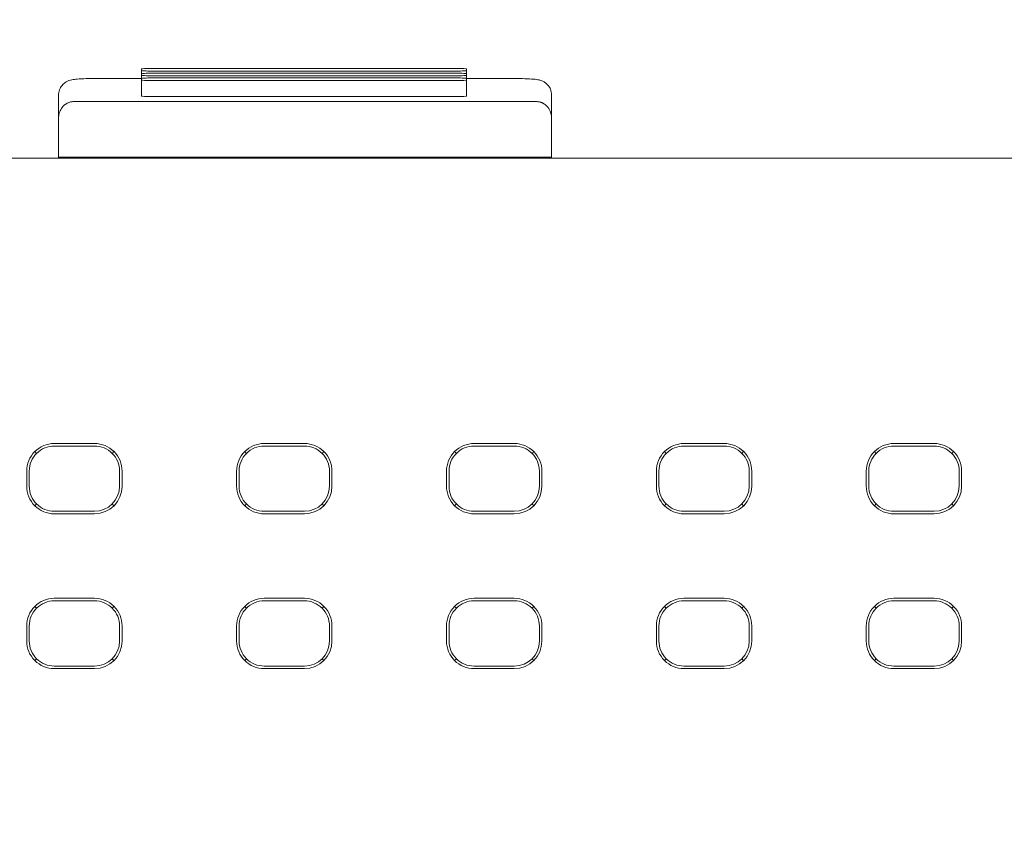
# Model space of a CAD drawing. Header units: millimetres. Extents: x -1114 to 1396, y -630 to 631.
# Tile 767 of 780: x 831 to 850, y 482 to 498. Entities that reach past the tile are written whole.
import ezdxf

# ---------------------------------------------------------------- set-up
doc = ezdxf.new("R2010")
doc.units = ezdxf.units.MM
doc.header["$MEASUREMENT"] = 0
doc.dimstyles.get("Standard").update_dxf_attribs({"dimtxt": 3.5, "dimasz": 0.18, "dimexe": 0.18, "dimexo": 0.0625, "dimgap": 0.09, "dimtad": 0, "dimtih": 1, "dimtoh": 1, "dimdec": 4, "dimzin": 0, "dimdsep": 46, "dimtxsty": 'Standard', "dimcen": 0.09, "dimadec": 0, "dimazin": 0, "dimtfac": 1, "dimtdec": 4, "dimtofl": 0, "dimtmove": 0, "dimatfit": 3, "dimfxl": 0, "dimtolj": 1, "dimtzin": 0, "dimarcsym": 0})

# ---------------------------------------------------------------- blocks, each defined once
blk = doc.blocks.new('*D11')
at = {"color": 0, "lineweight": -2}
for p, q in [((808.174, 495.735), (808.174, 511.827)), ((864.38, 495.735), (864.38, 511.827)), ((808.354, 511.647), (825.395, 511.647)), ((864.2, 511.647), (847.159, 511.647))]:
    blk.add_line(p, q, dxfattribs=at)
at = {"color": 0}
for points in [[(808.354, 511.677), (808.354, 511.617), (808.174, 511.647)], [(864.2, 511.617), (864.2, 511.677), (864.38, 511.647)]]:
    blk.add_solid(points, dxfattribs=at)
at = {"layer": 'Defpoints', "color": 0}
for p in [(864.38, 511.647), (808.174, 495.672), (864.38, 495.672)]:
    blk.add_point(p, dxfattribs=at)
at = {"color": 0, "insert": (836.277, 511.647), "char_height": 3.5, "attachment_point": 5}
blk.add_mtext('\\A1;56.2%%p0.5', dxfattribs=at)

msp = doc.modelspace()

# ---------------------------------------------------------------- linework, layer by layer
at = {"lineweight": 18}
for points, knots in [([(1038.9843, -629.7647), (1038.9843, -629.7647), (-1111.4882, -629.7647), (-1111.4882, -629.7647), (-1111.4882, -629.7647), (-1111.4882, -629.7647), (-1111.4882, 630.7883), (-1111.4882, 630.7883), (-1111.4882, 630.7883), (-1111.4882, 630.7883), (1038.9843, 630.7883), (1038.9843, 630.7883)], [0, 0, 0, 0, 0.3333333, 0.3333333, 0.3333333, 0.3333333, 0.6666667, 0.6666667, 0.6666667, 0.6666667, 1, 1, 1, 1]), ([(833.2309, 497.46), (833.1778, 497.46), (833.127, 497.4589), (833.0894, 497.4569), (833.0894, 497.4569), (833.0519, 497.455), (833.0309, 497.4523), (833.0309, 497.4495)], [0, 0, 0, 0, 0.5, 0.5, 0.5, 0.5, 1, 1, 1, 1]), ([(833.0309, 497.4181), (833.0309, 497.4153), (833.0519, 497.4127), (833.0894, 497.4107), (833.0894, 497.4107), (833.127, 497.4088), (833.1778, 497.4077), (833.2309, 497.4077)], [0, 0, 0, 0, 0.5, 0.5, 0.5, 0.5, 1, 1, 1, 1]), ([(839.5056, 497.4495), (839.5056, 497.4523), (839.4846, 497.455), (839.4471, 497.4569), (839.4471, 497.4569), (839.4096, 497.4589), (839.3587, 497.46), (839.3056, 497.46)], [0, 0, 0, 0, 0.5, 0.5, 0.5, 0.5, 1, 1, 1, 1]), ([(839.3056, 497.4077), (839.3587, 497.4077), (839.4096, 497.4088), (839.4471, 497.4107), (839.4471, 497.4107), (839.4846, 497.4127), (839.5056, 497.4153), (839.5056, 497.4181)], [0, 0, 0, 0, 0.5, 0.5, 0.5, 0.5, 1, 1, 1, 1]), ([(832.277, 497.2625), (832.2316, 497.2624), (832.1875, 497.2622), (832.1441, 497.2617), (832.1441, 497.2617), (832.0679, 497.2608), (831.9937, 497.2592), (831.9274, 497.2568), (831.9274, 497.2568), (831.8584, 497.2542), (831.798, 497.2508), (831.7499, 497.2472), (831.7499, 497.2472), (831.7095, 497.2442), (831.6778, 497.241), (831.639, 497.2334), (831.639, 497.2334), (831.6225, 497.2302), (831.6048, 497.2261), (831.5833, 497.2184), (831.5833, 497.2184), (831.5658, 497.2121), (831.5459, 497.2034), (831.5266, 497.192), (831.5266, 497.192), (831.5035, 497.1784), (831.4813, 497.161), (831.4617, 497.1407), (831.4617, 497.1407), (831.4393, 497.1174), (831.4204, 497.0903), (831.4063, 497.0606), (831.4063, 497.0606), (831.3908, 497.0281), (831.3812, 496.9925), (831.3781, 496.9567), (831.3781, 496.9567), (831.3774, 496.9482), (831.377, 496.9397), (831.377, 496.931)], [0, 0, 0, 0, 0.1, 0.1, 0.1, 0.1, 0.2, 0.2, 0.2, 0.2, 0.3, 0.3, 0.3, 0.3, 0.4, 0.4, 0.4, 0.4, 0.5, 0.5, 0.5, 0.5, 0.6, 0.6, 0.6, 0.6, 0.7, 0.7, 0.7, 0.7, 0.8, 0.8, 0.8, 0.8, 0.9, 0.9, 0.9, 0.9, 1, 1, 1, 1]), ([(833.2309, 497.3653), (833.1778, 497.3653), (833.127, 497.3642), (833.0894, 497.3622), (833.0894, 497.3622), (833.0519, 497.3603), (833.0309, 497.3576), (833.0309, 497.3548)], [0, 0, 0, 0, 0.5, 0.5, 0.5, 0.5, 1, 1, 1, 1]), ([(833.0309, 497.3234), (833.0309, 497.3206), (833.0519, 497.318), (833.0894, 497.316), (833.0894, 497.316), (833.127, 497.3141), (833.1778, 497.313), (833.2309, 497.313)], [0, 0, 0, 0, 0.5, 0.5, 0.5, 0.5, 1, 1, 1, 1]), ([(833.2309, 497.2706), (833.1778, 497.2706), (833.127, 497.2695), (833.0894, 497.2675), (833.0894, 497.2675), (833.0519, 497.2656), (833.0309, 497.2629), (833.0309, 497.2601)], [0, 0, 0, 0, 0.5, 0.5, 0.5, 0.5, 1, 1, 1, 1]), ([(833.0309, 497.2287), (833.0309, 497.226), (833.0519, 497.2233), (833.0894, 497.2213), (833.0894, 497.2213), (833.127, 497.2194), (833.1778, 497.2183), (833.2309, 497.2183)], [0, 0, 0, 0, 0.5, 0.5, 0.5, 0.5, 1, 1, 1, 1]), ([(839.5056, 497.3548), (839.5056, 497.3576), (839.4846, 497.3603), (839.4471, 497.3622), (839.4471, 497.3622), (839.4096, 497.3642), (839.3587, 497.3653), (839.3056, 497.3653)], [0, 0, 0, 0, 0.5, 0.5, 0.5, 0.5, 1, 1, 1, 1]), ([(839.3056, 497.313), (839.3587, 497.313), (839.4096, 497.3141), (839.4471, 497.316), (839.4471, 497.316), (839.4846, 497.318), (839.5056, 497.3206), (839.5056, 497.3234)], [0, 0, 0, 0, 0.5, 0.5, 0.5, 0.5, 1, 1, 1, 1]), ([(839.5056, 497.2601), (839.5056, 497.2629), (839.4846, 497.2656), (839.4471, 497.2675), (839.4471, 497.2675), (839.4096, 497.2695), (839.3587, 497.2706), (839.3056, 497.2706)], [0, 0, 0, 0, 0.5, 0.5, 0.5, 0.5, 1, 1, 1, 1]), ([(839.3056, 497.2183), (839.3587, 497.2183), (839.4096, 497.2194), (839.4471, 497.2213), (839.4471, 497.2213), (839.4846, 497.2233), (839.5056, 497.226), (839.5056, 497.2287)], [0, 0, 0, 0, 0.5, 0.5, 0.5, 0.5, 1, 1, 1, 1]), ([(841.1986, 496.931), (841.198, 496.9723), (841.1906, 497.0104), (841.1757, 497.0464), (841.1757, 497.0464), (841.1645, 497.0734), (841.149, 497.0993), (841.1305, 497.1221), (841.1305, 497.1221), (841.1147, 497.1414), (841.0967, 497.1586), (841.0772, 497.1731), (841.0772, 497.1731), (841.0604, 497.1858), (841.0424, 497.1965), (841.0249, 497.2049), (841.0249, 497.2049), (841.01, 497.2121), (840.9953, 497.2176), (840.9821, 497.2218), (840.9821, 497.2218), (840.9693, 497.226), (840.9579, 497.2288), (840.9474, 497.2312), (840.9474, 497.2312), (840.9313, 497.2347), (840.9174, 497.237), (840.903, 497.239), (840.903, 497.239), (840.8613, 497.2449), (840.8156, 497.2486), (840.7588, 497.2517), (840.7588, 497.2517), (840.703, 497.2548), (840.6364, 497.2575), (840.5635, 497.2593), (840.5635, 497.2593), (840.4937, 497.2611), (840.418, 497.2621), (840.3421, 497.2624), (840.3421, 497.2624), (840.3277, 497.2624), (840.3132, 497.2625), (840.2986, 497.2625)], [0, 0, 0, 0, 0.0909091, 0.0909091, 0.0909091, 0.0909091, 0.1818182, 0.1818182, 0.1818182, 0.1818182, 0.2727273, 0.2727273, 0.2727273, 0.2727273, 0.3636364, 0.3636364, 0.3636364, 0.3636364, 0.4545455, 0.4545455, 0.4545455, 0.4545455, 0.5454545, 0.5454545, 0.5454545, 0.5454545, 0.6363636, 0.6363636, 0.6363636, 0.6363636, 0.7272727, 0.7272727, 0.7272727, 0.7272727, 0.8181818, 0.8181818, 0.8181818, 0.8181818, 0.9090909, 0.9090909, 0.9090909, 0.9090909, 1, 1, 1, 1]), ([(831.677, 496.7992), (831.6665, 496.7989), (831.656, 496.7985), (831.6457, 496.7974), (831.6457, 496.7974), (831.6351, 496.7963), (831.6248, 496.7944), (831.6149, 496.7921), (831.6149, 496.7921), (831.6043, 496.7896), (831.5942, 496.7865), (831.5846, 496.7831), (831.5846, 496.7831), (831.572, 496.7786), (831.5603, 496.7735), (831.5496, 496.7679), (831.5496, 496.7679), (831.5375, 496.7616), (831.5266, 496.7549), (831.5165, 496.7478), (831.5165, 496.7478), (831.4786, 496.7214), (831.4527, 496.6911), (831.4325, 496.6601), (831.4325, 496.6601), (831.4132, 496.6302), (831.3993, 496.5998), (831.3909, 496.569), (831.3909, 496.569), (831.3819, 496.5357), (831.3795, 496.502), (831.377, 496.4682)], [0, 0, 0, 0, 0.125, 0.125, 0.125, 0.125, 0.25, 0.25, 0.25, 0.25, 0.375, 0.375, 0.375, 0.375, 0.5, 0.5, 0.5, 0.5, 0.625, 0.625, 0.625, 0.625, 0.75, 0.75, 0.75, 0.75, 0.875, 0.875, 0.875, 0.875, 1, 1, 1, 1]), ([(833.0309, 496.9106), (833.0309, 496.9078), (833.0519, 496.9051), (833.0894, 496.9032), (833.0894, 496.9032), (833.127, 496.9012), (833.1778, 496.9001), (833.2309, 496.9001)], [0, 0, 0, 0, 0.5, 0.5, 0.5, 0.5, 1, 1, 1, 1]), ([(839.3056, 496.9001), (839.3587, 496.9001), (839.4096, 496.9012), (839.4471, 496.9032), (839.4471, 496.9032), (839.4846, 496.9051), (839.5056, 496.9078), (839.5056, 496.9106)], [0, 0, 0, 0, 0.5, 0.5, 0.5, 0.5, 1, 1, 1, 1]), ([(841.1986, 496.4682), (841.1986, 496.5008), (841.1943, 496.533), (841.1855, 496.5648), (841.1855, 496.5648), (841.1811, 496.5808), (841.1756, 496.5966), (841.1687, 496.6123), (841.1687, 496.6123), (841.1618, 496.628), (841.1536, 496.6435), (841.1438, 496.659), (841.1438, 496.659), (841.1388, 496.6667), (841.1335, 496.6744), (841.1276, 496.682), (841.1276, 496.682), (841.1218, 496.6897), (841.1154, 496.6973), (841.1085, 496.7047), (841.1085, 496.7047), (841.1016, 496.7122), (841.0941, 496.7195), (841.086, 496.7267), (841.086, 496.7267), (841.0779, 496.7338), (841.0691, 496.7408), (841.0596, 496.7475), (841.0596, 496.7475), (841.0501, 496.7542), (841.0398, 496.7606), (841.0285, 496.7666), (841.0285, 496.7666), (841.0229, 496.7696), (841.017, 496.7725), (841.0108, 496.7752), (841.0108, 496.7752), (841.0045, 496.778), (840.9981, 496.7806), (840.9913, 496.783), (840.9913, 496.783), (840.9846, 496.7854), (840.9776, 496.7876), (840.9703, 496.7896), (840.9703, 496.7896), (840.963, 496.7916), (840.9554, 496.7934), (840.9476, 496.7948), (840.9476, 496.7948), (840.9398, 496.7962), (840.9318, 496.7973), (840.9236, 496.7981), (840.9236, 496.7981), (840.9154, 496.7988), (840.907, 496.7992), (840.8986, 496.7992)], [0, 0, 0, 0, 0.0714286, 0.0714286, 0.0714286, 0.0714286, 0.1428571, 0.1428571, 0.1428571, 0.1428571, 0.2142857, 0.2142857, 0.2142857, 0.2142857, 0.2857143, 0.2857143, 0.2857143, 0.2857143, 0.3571429, 0.3571429, 0.3571429, 0.3571429, 0.4285714, 0.4285714, 0.4285714, 0.4285714, 0.5, 0.5, 0.5, 0.5, 0.5714286, 0.5714286, 0.5714286, 0.5714286, 0.6428571, 0.6428571, 0.6428571, 0.6428571, 0.7142857, 0.7142857, 0.7142857, 0.7142857, 0.7857143, 0.7857143, 0.7857143, 0.7857143, 0.8571429, 0.8571429, 0.8571429, 0.8571429, 0.9285714, 0.9285714, 0.9285714, 0.9285714, 1, 1, 1, 1]), ([(841.1986, 496.4682), (841.1986, 496.2109), (841.1986, 495.9535), (841.1986, 495.6961), (841.1986, 495.6961), (841.1986, 495.6961), (841.1986, 495.6961), (841.1986, 495.6961)], [0, 0, 0, 0, 0.5, 0.5, 0.5, 0.5, 1, 1, 1, 1]), ([(831.2927, 489.9926), (831.1468, 489.9926), (831.0069, 489.9346), (830.9037, 489.8315), (830.9037, 489.8315), (830.8005, 489.7283), (830.7426, 489.5884), (830.7426, 489.4425)], [0, 0, 0, 0, 0.5, 0.5, 0.5, 0.5, 1, 1, 1, 1]), ([(831.2927, 489.9425), (831.16, 489.9425), (831.0329, 489.8898), (830.9391, 489.7961), (830.9391, 489.7961), (830.8453, 489.7023), (830.7927, 489.5751), (830.7927, 489.4425)], [0, 0, 0, 0, 0.5, 0.5, 0.5, 0.5, 1, 1, 1, 1]), ([(832.6427, 489.4425), (832.6427, 489.5884), (832.5848, 489.7283), (832.4816, 489.8315), (832.4816, 489.8315), (832.3785, 489.9346), (832.2385, 489.9926), (832.0927, 489.9926)], [0, 0, 0, 0, 0.5, 0.5, 0.5, 0.5, 1, 1, 1, 1]), ([(832.5927, 489.4425), (832.5927, 489.5751), (832.54, 489.7023), (832.4462, 489.7961), (832.4462, 489.7961), (832.3524, 489.8898), (832.2253, 489.9425), (832.0927, 489.9425)], [0, 0, 0, 0, 0.5, 0.5, 0.5, 0.5, 1, 1, 1, 1]), ([(835.4735, 489.9926), (835.3276, 489.9926), (835.1877, 489.9346), (835.0846, 489.8315), (835.0846, 489.8315), (834.9814, 489.7283), (834.9234, 489.5884), (834.9234, 489.4425)], [0, 0, 0, 0, 0.5, 0.5, 0.5, 0.5, 1, 1, 1, 1]), ([(835.4735, 489.9425), (835.3409, 489.9425), (835.2137, 489.8898), (835.12, 489.7961), (835.12, 489.7961), (835.0262, 489.7023), (834.9735, 489.5751), (834.9735, 489.4425)], [0, 0, 0, 0, 0.5, 0.5, 0.5, 0.5, 1, 1, 1, 1]), ([(836.8236, 489.4425), (836.8236, 489.5884), (836.7656, 489.7283), (836.6625, 489.8315), (836.6625, 489.8315), (836.5593, 489.9346), (836.4194, 489.9926), (836.2735, 489.9926)], [0, 0, 0, 0, 0.5, 0.5, 0.5, 0.5, 1, 1, 1, 1]), ([(836.7735, 489.4425), (836.7735, 489.5751), (836.7208, 489.7023), (836.6271, 489.7961), (836.6271, 489.7961), (836.5333, 489.8898), (836.4061, 489.9425), (836.2735, 489.9425)], [0, 0, 0, 0, 0.5, 0.5, 0.5, 0.5, 1, 1, 1, 1]), ([(839.6544, 489.9926), (839.5085, 489.9926), (839.3686, 489.9346), (839.2654, 489.8315), (839.2654, 489.8315), (839.1623, 489.7283), (839.1043, 489.5884), (839.1043, 489.4425)], [0, 0, 0, 0, 0.5, 0.5, 0.5, 0.5, 1, 1, 1, 1]), ([(839.6544, 489.9425), (839.5218, 489.9425), (839.3946, 489.8898), (839.3008, 489.7961), (839.3008, 489.7961), (839.207, 489.7023), (839.1544, 489.5751), (839.1544, 489.4425)], [0, 0, 0, 0, 0.5, 0.5, 0.5, 0.5, 1, 1, 1, 1]), ([(841.0044, 489.4425), (841.0044, 489.5884), (840.9465, 489.7283), (840.8433, 489.8315), (840.8433, 489.8315), (840.7402, 489.9346), (840.6003, 489.9926), (840.4544, 489.9926)], [0, 0, 0, 0, 0.5, 0.5, 0.5, 0.5, 1, 1, 1, 1]), ([(840.9544, 489.4425), (840.9544, 489.5751), (840.9017, 489.7023), (840.8079, 489.7961), (840.8079, 489.7961), (840.7142, 489.8898), (840.587, 489.9425), (840.4544, 489.9425)], [0, 0, 0, 0, 0.5, 0.5, 0.5, 0.5, 1, 1, 1, 1]), ([(843.8352, 489.9926), (843.6893, 489.9926), (843.5494, 489.9346), (843.4463, 489.8315), (843.4463, 489.8315), (843.3431, 489.7283), (843.2852, 489.5884), (843.2852, 489.4425)], [0, 0, 0, 0, 0.5, 0.5, 0.5, 0.5, 1, 1, 1, 1]), ([(843.8352, 489.9425), (843.7026, 489.9425), (843.5754, 489.8898), (843.4817, 489.7961), (843.4817, 489.7961), (843.3879, 489.7023), (843.3352, 489.5751), (843.3352, 489.4425)], [0, 0, 0, 0, 0.5, 0.5, 0.5, 0.5, 1, 1, 1, 1]), ([(845.1853, 489.4425), (845.1853, 489.5884), (845.1273, 489.7283), (845.0242, 489.8315), (845.0242, 489.8315), (844.921, 489.9346), (844.7811, 489.9926), (844.6352, 489.9926)], [0, 0, 0, 0, 0.5, 0.5, 0.5, 0.5, 1, 1, 1, 1]), ([(845.1352, 489.4425), (845.1352, 489.5751), (845.0825, 489.7023), (844.9888, 489.7961), (844.9888, 489.7961), (844.895, 489.8898), (844.7678, 489.9425), (844.6352, 489.9425)], [0, 0, 0, 0, 0.5, 0.5, 0.5, 0.5, 1, 1, 1, 1]), ([(848.0161, 489.9926), (847.8702, 489.9926), (847.7303, 489.9346), (847.6271, 489.8315), (847.6271, 489.8315), (847.524, 489.7283), (847.466, 489.5884), (847.466, 489.4425)], [0, 0, 0, 0, 0.5, 0.5, 0.5, 0.5, 1, 1, 1, 1]), ([(848.0161, 489.9425), (847.8835, 489.9425), (847.7563, 489.8898), (847.6625, 489.7961), (847.6625, 489.7961), (847.5688, 489.7023), (847.5161, 489.5751), (847.5161, 489.4425)], [0, 0, 0, 0, 0.5, 0.5, 0.5, 0.5, 1, 1, 1, 1]), ([(849.3661, 489.4425), (849.3661, 489.5884), (849.3082, 489.7283), (849.205, 489.8315), (849.205, 489.8315), (849.1019, 489.9346), (848.962, 489.9926), (848.8161, 489.9926)], [0, 0, 0, 0, 0.5, 0.5, 0.5, 0.5, 1, 1, 1, 1]), ([(849.3161, 489.4425), (849.3161, 489.5751), (849.2634, 489.7023), (849.1696, 489.7961), (849.1696, 489.7961), (849.0759, 489.8898), (848.9487, 489.9425), (848.8161, 489.9425)], [0, 0, 0, 0, 0.5, 0.5, 0.5, 0.5, 1, 1, 1, 1]), ([(830.7426, 489.1425), (830.7426, 488.9966), (830.8005, 488.8567), (830.9037, 488.7535), (830.9037, 488.7535), (831.0069, 488.6504), (831.1468, 488.5924), (831.2927, 488.5924)], [0, 0, 0, 0, 0.5, 0.5, 0.5, 0.5, 1, 1, 1, 1]), ([(830.7927, 489.1425), (830.7927, 489.0099), (830.8453, 488.8827), (830.9391, 488.7889), (830.9391, 488.7889), (831.0329, 488.6952), (831.16, 488.6425), (831.2927, 488.6425)], [0, 0, 0, 0, 0.5, 0.5, 0.5, 0.5, 1, 1, 1, 1]), ([(834.9234, 489.1425), (834.9234, 488.9966), (834.9814, 488.8567), (835.0846, 488.7535), (835.0846, 488.7535), (835.1877, 488.6504), (835.3276, 488.5924), (835.4735, 488.5924)], [0, 0, 0, 0, 0.5, 0.5, 0.5, 0.5, 1, 1, 1, 1]), ([(834.9735, 489.1425), (834.9735, 489.0099), (835.0262, 488.8827), (835.12, 488.7889), (835.12, 488.7889), (835.2137, 488.6952), (835.3409, 488.6425), (835.4735, 488.6425)], [0, 0, 0, 0, 0.5, 0.5, 0.5, 0.5, 1, 1, 1, 1]), ([(839.1043, 489.1425), (839.1043, 488.9966), (839.1623, 488.8567), (839.2654, 488.7535), (839.2654, 488.7535), (839.3686, 488.6504), (839.5085, 488.5924), (839.6544, 488.5924)], [0, 0, 0, 0, 0.5, 0.5, 0.5, 0.5, 1, 1, 1, 1]), ([(839.1544, 489.1425), (839.1544, 489.0099), (839.207, 488.8827), (839.3008, 488.7889), (839.3008, 488.7889), (839.3946, 488.6952), (839.5218, 488.6425), (839.6544, 488.6425)], [0, 0, 0, 0, 0.5, 0.5, 0.5, 0.5, 1, 1, 1, 1]), ([(843.2852, 489.1425), (843.2852, 488.9966), (843.3431, 488.8567), (843.4463, 488.7535), (843.4463, 488.7535), (843.5494, 488.6504), (843.6893, 488.5924), (843.8352, 488.5924)], [0, 0, 0, 0, 0.5, 0.5, 0.5, 0.5, 1, 1, 1, 1]), ([(843.3352, 489.1425), (843.3352, 489.0099), (843.3879, 488.8827), (843.4817, 488.7889), (843.4817, 488.7889), (843.5754, 488.6952), (843.7026, 488.6425), (843.8352, 488.6425)], [0, 0, 0, 0, 0.5, 0.5, 0.5, 0.5, 1, 1, 1, 1]), ([(847.466, 489.1425), (847.466, 488.9966), (847.524, 488.8567), (847.6271, 488.7535), (847.6271, 488.7535), (847.7303, 488.6504), (847.8702, 488.5924), (848.0161, 488.5924)], [0, 0, 0, 0, 0.5, 0.5, 0.5, 0.5, 1, 1, 1, 1]), ([(847.5161, 489.1425), (847.5161, 489.0099), (847.5688, 488.8827), (847.6625, 488.7889), (847.6625, 488.7889), (847.7563, 488.6952), (847.8835, 488.6425), (848.0161, 488.6425)], [0, 0, 0, 0, 0.5, 0.5, 0.5, 0.5, 1, 1, 1, 1]), ([(831.2927, 486.9101), (831.1468, 486.9101), (831.0069, 486.8521), (830.9037, 486.749), (830.9037, 486.749), (830.8005, 486.6458), (830.7426, 486.5059), (830.7426, 486.36)], [0, 0, 0, 0, 0.5, 0.5, 0.5, 0.5, 1, 1, 1, 1]), ([(831.2927, 486.86), (831.16, 486.86), (831.0329, 486.8073), (830.9391, 486.7136), (830.9391, 486.7136), (830.8453, 486.6198), (830.7927, 486.4926), (830.7927, 486.36)], [0, 0, 0, 0, 0.5, 0.5, 0.5, 0.5, 1, 1, 1, 1]), ([(832.6427, 486.36), (832.6427, 486.5059), (832.5848, 486.6458), (832.4816, 486.749), (832.4816, 486.749), (832.3785, 486.8521), (832.2385, 486.9101), (832.0927, 486.9101)], [0, 0, 0, 0, 0.5, 0.5, 0.5, 0.5, 1, 1, 1, 1]), ([(832.5927, 486.36), (832.5927, 486.4926), (832.54, 486.6198), (832.4462, 486.7136), (832.4462, 486.7136), (832.3524, 486.8073), (832.2253, 486.86), (832.0927, 486.86)], [0, 0, 0, 0, 0.5, 0.5, 0.5, 0.5, 1, 1, 1, 1]), ([(835.4735, 486.9101), (835.3276, 486.9101), (835.1877, 486.8521), (835.0846, 486.749), (835.0846, 486.749), (834.9814, 486.6458), (834.9234, 486.5059), (834.9234, 486.36)], [0, 0, 0, 0, 0.5, 0.5, 0.5, 0.5, 1, 1, 1, 1]), ([(835.4735, 486.86), (835.3409, 486.86), (835.2137, 486.8073), (835.12, 486.7136), (835.12, 486.7136), (835.0262, 486.6198), (834.9735, 486.4926), (834.9735, 486.36)], [0, 0, 0, 0, 0.5, 0.5, 0.5, 0.5, 1, 1, 1, 1]), ([(836.8236, 486.36), (836.8236, 486.5059), (836.7656, 486.6458), (836.6625, 486.749), (836.6625, 486.749), (836.5593, 486.8521), (836.4194, 486.9101), (836.2735, 486.9101)], [0, 0, 0, 0, 0.5, 0.5, 0.5, 0.5, 1, 1, 1, 1]), ([(836.7735, 486.36), (836.7735, 486.4926), (836.7208, 486.6198), (836.6271, 486.7136), (836.6271, 486.7136), (836.5333, 486.8073), (836.4061, 486.86), (836.2735, 486.86)], [0, 0, 0, 0, 0.5, 0.5, 0.5, 0.5, 1, 1, 1, 1]), ([(839.6544, 486.9101), (839.5085, 486.9101), (839.3686, 486.8521), (839.2654, 486.749), (839.2654, 486.749), (839.1623, 486.6458), (839.1043, 486.5059), (839.1043, 486.36)], [0, 0, 0, 0, 0.5, 0.5, 0.5, 0.5, 1, 1, 1, 1]), ([(839.6544, 486.86), (839.5218, 486.86), (839.3946, 486.8073), (839.3008, 486.7136), (839.3008, 486.7136), (839.207, 486.6198), (839.1544, 486.4926), (839.1544, 486.36)], [0, 0, 0, 0, 0.5, 0.5, 0.5, 0.5, 1, 1, 1, 1]), ([(841.0044, 486.36), (841.0044, 486.5059), (840.9465, 486.6458), (840.8433, 486.749), (840.8433, 486.749), (840.7402, 486.8521), (840.6003, 486.9101), (840.4544, 486.9101)], [0, 0, 0, 0, 0.5, 0.5, 0.5, 0.5, 1, 1, 1, 1]), ([(840.9544, 486.36), (840.9544, 486.4926), (840.9017, 486.6198), (840.8079, 486.7136), (840.8079, 486.7136), (840.7142, 486.8073), (840.587, 486.86), (840.4544, 486.86)], [0, 0, 0, 0, 0.5, 0.5, 0.5, 0.5, 1, 1, 1, 1]), ([(843.8352, 486.9101), (843.6893, 486.9101), (843.5494, 486.8521), (843.4463, 486.749), (843.4463, 486.749), (843.3431, 486.6458), (843.2852, 486.5059), (843.2852, 486.36)], [0, 0, 0, 0, 0.5, 0.5, 0.5, 0.5, 1, 1, 1, 1]), ([(843.8352, 486.86), (843.7026, 486.86), (843.5754, 486.8073), (843.4817, 486.7136), (843.4817, 486.7136), (843.3879, 486.6198), (843.3352, 486.4926), (843.3352, 486.36)], [0, 0, 0, 0, 0.5, 0.5, 0.5, 0.5, 1, 1, 1, 1]), ([(845.1853, 486.36), (845.1853, 486.5059), (845.1273, 486.6458), (845.0242, 486.749), (845.0242, 486.749), (844.921, 486.8521), (844.7811, 486.9101), (844.6352, 486.9101)], [0, 0, 0, 0, 0.5, 0.5, 0.5, 0.5, 1, 1, 1, 1]), ([(845.1352, 486.36), (845.1352, 486.4926), (845.0825, 486.6198), (844.9888, 486.7136), (844.9888, 486.7136), (844.895, 486.8073), (844.7678, 486.86), (844.6352, 486.86)], [0, 0, 0, 0, 0.5, 0.5, 0.5, 0.5, 1, 1, 1, 1]), ([(848.0161, 486.9101), (847.8702, 486.9101), (847.7303, 486.8521), (847.6271, 486.749), (847.6271, 486.749), (847.524, 486.6458), (847.466, 486.5059), (847.466, 486.36)], [0, 0, 0, 0, 0.5, 0.5, 0.5, 0.5, 1, 1, 1, 1]), ([(848.0161, 486.86), (847.8835, 486.86), (847.7563, 486.8073), (847.6625, 486.7136), (847.6625, 486.7136), (847.5688, 486.6198), (847.5161, 486.4926), (847.5161, 486.36)], [0, 0, 0, 0, 0.5, 0.5, 0.5, 0.5, 1, 1, 1, 1]), ([(849.3661, 486.36), (849.3661, 486.5059), (849.3082, 486.6458), (849.205, 486.749), (849.205, 486.749), (849.1019, 486.8521), (848.962, 486.9101), (848.8161, 486.9101)], [0, 0, 0, 0, 0.5, 0.5, 0.5, 0.5, 1, 1, 1, 1]), ([(849.3161, 486.36), (849.3161, 486.4926), (849.2634, 486.6198), (849.1696, 486.7136), (849.1696, 486.7136), (849.0759, 486.8073), (848.9487, 486.86), (848.8161, 486.86)], [0, 0, 0, 0, 0.5, 0.5, 0.5, 0.5, 1, 1, 1, 1]), ([(830.7426, 486.06), (830.7426, 485.9141), (830.8005, 485.7742), (830.9037, 485.671), (830.9037, 485.671), (831.0069, 485.5679), (831.1468, 485.5099), (831.2927, 485.5099)], [0, 0, 0, 0, 0.5, 0.5, 0.5, 0.5, 1, 1, 1, 1]), ([(830.7927, 486.06), (830.7927, 485.9274), (830.8453, 485.8002), (830.9391, 485.7064), (830.9391, 485.7064), (831.0329, 485.6127), (831.16, 485.56), (831.2927, 485.56)], [0, 0, 0, 0, 0.5, 0.5, 0.5, 0.5, 1, 1, 1, 1]), ([(834.9234, 486.06), (834.9234, 485.9141), (834.9814, 485.7742), (835.0846, 485.671), (835.0846, 485.671), (835.1877, 485.5679), (835.3276, 485.5099), (835.4735, 485.5099)], [0, 0, 0, 0, 0.5, 0.5, 0.5, 0.5, 1, 1, 1, 1]), ([(834.9735, 486.06), (834.9735, 485.9274), (835.0262, 485.8002), (835.12, 485.7064), (835.12, 485.7064), (835.2137, 485.6127), (835.3409, 485.56), (835.4735, 485.56)], [0, 0, 0, 0, 0.5, 0.5, 0.5, 0.5, 1, 1, 1, 1]), ([(839.1043, 486.06), (839.1043, 485.9141), (839.1623, 485.7742), (839.2654, 485.671), (839.2654, 485.671), (839.3686, 485.5679), (839.5085, 485.5099), (839.6544, 485.5099)], [0, 0, 0, 0, 0.5, 0.5, 0.5, 0.5, 1, 1, 1, 1]), ([(839.1544, 486.06), (839.1544, 485.9274), (839.207, 485.8002), (839.3008, 485.7064), (839.3008, 485.7064), (839.3946, 485.6127), (839.5218, 485.56), (839.6544, 485.56)], [0, 0, 0, 0, 0.5, 0.5, 0.5, 0.5, 1, 1, 1, 1]), ([(843.2852, 486.06), (843.2852, 485.9141), (843.3431, 485.7742), (843.4463, 485.671), (843.4463, 485.671), (843.5494, 485.5679), (843.6893, 485.5099), (843.8352, 485.5099)], [0, 0, 0, 0, 0.5, 0.5, 0.5, 0.5, 1, 1, 1, 1]), ([(843.3352, 486.06), (843.3352, 485.9274), (843.3879, 485.8002), (843.4817, 485.7064), (843.4817, 485.7064), (843.5754, 485.6127), (843.7026, 485.56), (843.8352, 485.56)], [0, 0, 0, 0, 0.5, 0.5, 0.5, 0.5, 1, 1, 1, 1]), ([(847.466, 486.06), (847.466, 485.9141), (847.524, 485.7742), (847.6271, 485.671), (847.6271, 485.671), (847.7303, 485.5679), (847.8702, 485.5099), (848.0161, 485.5099)], [0, 0, 0, 0, 0.5, 0.5, 0.5, 0.5, 1, 1, 1, 1]), ([(847.5161, 486.06), (847.5161, 485.9274), (847.5688, 485.8002), (847.6625, 485.7064), (847.6625, 485.7064), (847.7563, 485.6127), (847.8835, 485.56), (848.0161, 485.56)], [0, 0, 0, 0, 0.5, 0.5, 0.5, 0.5, 1, 1, 1, 1])]:
    msp.add_open_spline(points, degree=3, knots=knots, dxfattribs=at)
for points in [[(833.0309, 497.4181), (833.0309, 497.4181), (833.0309, 497.4495), (833.0309, 497.4495)], [(833.0309, 497.4181), (833.0309, 497.4181), (833.0309, 497.3548), (833.0309, 497.3548)], [(833.0309, 497.3548), (833.0309, 497.3548), (833.0309, 497.418), (833.0309, 497.418)], [(833.2309, 497.46), (833.2309, 497.46), (839.3056, 497.46), (839.3056, 497.46)], [(839.3056, 497.4077), (839.3056, 497.4077), (833.2309, 497.4077), (833.2309, 497.4077)], [(839.5056, 497.4495), (839.5056, 497.4495), (839.5056, 497.4181), (839.5056, 497.4181)], [(839.5056, 497.4181), (839.5056, 497.4181), (839.5056, 497.3548), (839.5056, 497.3548)], [(839.5056, 497.418), (839.5056, 497.418), (839.5056, 497.3548), (839.5056, 497.3548)], [(833.0309, 497.2625), (833.0309, 497.2625), (832.277, 497.2625), (832.277, 497.2625)], [(832.277, 497.2625), (832.277, 497.2625), (832.277, 497.262), (832.277, 497.262)], [(833.0309, 497.3234), (833.0309, 497.3234), (833.0309, 497.3548), (833.0309, 497.3548)], [(833.0309, 497.3234), (833.0309, 497.3234), (833.0309, 497.2601), (833.0309, 497.2601)], [(833.0309, 497.2601), (833.0309, 497.2601), (833.0309, 497.3233), (833.0309, 497.3233)], [(833.0309, 497.2287), (833.0309, 497.2287), (833.0309, 497.2601), (833.0309, 497.2601)], [(833.0309, 497.2287), (833.0309, 497.2287), (833.0309, 496.9106), (833.0309, 496.9106)], [(833.0309, 497.0695), (833.0309, 497.0695), (833.0309, 497.2286), (833.0309, 497.2286)], [(833.2309, 497.3653), (833.2309, 497.3653), (839.3056, 497.3653), (839.3056, 497.3653)], [(839.3056, 497.313), (839.3056, 497.313), (833.2309, 497.313), (833.2309, 497.313)], [(833.2309, 497.2706), (833.2309, 497.2706), (839.3056, 497.2706), (839.3056, 497.2706)], [(839.3056, 497.2183), (839.3056, 497.2183), (833.2309, 497.2183), (833.2309, 497.2183)], [(839.5056, 497.3548), (839.5056, 497.3548), (839.5056, 497.3234), (839.5056, 497.3234)], [(839.5056, 497.3234), (839.5056, 497.3234), (839.5056, 497.2601), (839.5056, 497.2601)], [(840.2986, 497.2625), (840.2986, 497.2625), (839.5056, 497.2625), (839.5056, 497.2625)], [(839.5056, 497.2601), (839.5056, 497.2601), (839.5056, 497.2287), (839.5056, 497.2287)], [(839.5056, 497.2287), (839.5056, 497.2287), (839.5056, 496.9106), (839.5056, 496.9106)], [(840.2986, 497.2625), (840.2986, 497.2625), (840.2986, 497.262), (840.2986, 497.262)], [(833.0309, 496.9104), (833.0309, 496.9104), (833.0309, 497.0695), (833.0309, 497.0695)], [(831.377, 496.4704), (831.377, 496.4704), (831.377, 496.931), (831.377, 496.931)], [(831.377, 496.4682), (831.377, 496.4682), (831.377, 496.931), (831.377, 496.931)], [(840.8986, 496.7992), (840.8986, 496.7992), (831.677, 496.7992), (831.677, 496.7992)], [(833.2309, 496.9001), (833.2309, 496.9001), (839.3056, 496.9001), (839.3056, 496.9001)], [(841.1986, 496.931), (841.1986, 496.931), (841.1986, 496.4682), (841.1986, 496.4682)], [(831.377, 495.6961), (831.377, 495.9535), (831.377, 496.2108), (831.377, 496.4682)], [(808.1743, 495.672), (808.1743, 495.672), (864.3798, 495.672), (864.3798, 495.672)], [(864.3798, 495.672), (864.3798, 495.672), (808.1743, 495.672), (808.1743, 495.672)], [(841.1986, 495.6961), (841.1986, 495.6961), (831.377, 495.696), (831.377, 495.696)], [(831.377, 495.6745), (831.377, 495.6745), (831.377, 495.696), (831.377, 495.696)], [(831.377, 495.672), (831.377, 495.672), (831.377, 495.6745), (831.377, 495.6745)], [(831.377, 495.6745), (831.377, 495.6745), (841.1986, 495.6745), (841.1986, 495.6745)], [(841.1986, 495.6745), (841.1986, 495.6745), (841.1986, 495.6961), (841.1986, 495.6961)], [(841.1986, 495.6745), (841.1986, 495.6745), (841.1986, 495.672), (841.1986, 495.672)], [(831.2927, 489.9926), (831.2927, 489.9926), (832.0927, 489.9926), (832.0927, 489.9926)], [(831.2927, 489.9425), (831.2927, 489.9425), (832.0927, 489.9425), (832.0927, 489.9425)], [(835.4735, 489.9926), (835.4735, 489.9926), (836.2735, 489.9926), (836.2735, 489.9926)], [(835.4735, 489.9425), (835.4735, 489.9425), (836.2735, 489.9425), (836.2735, 489.9425)], [(839.6544, 489.9926), (839.6544, 489.9926), (840.4544, 489.9926), (840.4544, 489.9926)], [(839.6544, 489.9425), (839.6544, 489.9425), (840.4544, 489.9425), (840.4544, 489.9425)], [(843.8352, 489.9926), (843.8352, 489.9926), (844.6352, 489.9926), (844.6352, 489.9926)], [(843.8352, 489.9425), (843.8352, 489.9425), (844.6352, 489.9425), (844.6352, 489.9425)], [(848.0161, 489.9926), (848.0161, 489.9926), (848.8161, 489.9926), (848.8161, 489.9926)], [(848.0161, 489.9425), (848.0161, 489.9425), (848.8161, 489.9425), (848.8161, 489.9425)], [(830.9044, 489.8308), (830.9044, 489.8308), (830.9391, 489.7961), (830.9391, 489.7961)], [(832.4462, 489.7961), (832.4462, 489.7961), (832.4809, 489.8308), (832.4809, 489.8308)], [(835.12, 489.7961), (835.12, 489.7961), (835.0853, 489.8308), (835.0853, 489.8308)], [(836.6271, 489.7961), (836.6271, 489.7961), (836.6618, 489.8308), (836.6618, 489.8308)], [(839.2661, 489.8308), (839.2661, 489.8308), (839.3008, 489.7961), (839.3008, 489.7961)], [(840.8079, 489.7961), (840.8079, 489.7961), (840.8426, 489.8308), (840.8426, 489.8308)], [(843.4817, 489.7961), (843.4817, 489.7961), (843.447, 489.8308), (843.447, 489.8308)], [(844.9888, 489.7961), (844.9888, 489.7961), (845.0235, 489.8308), (845.0235, 489.8308)], [(847.6625, 489.7961), (847.6625, 489.7961), (847.6278, 489.8308), (847.6278, 489.8308)], [(849.1696, 489.7961), (849.1696, 489.7961), (849.2043, 489.8308), (849.2043, 489.8308)], [(830.7426, 489.4425), (830.7426, 489.4425), (830.7426, 489.1425), (830.7426, 489.1425)], [(830.7927, 489.1425), (830.7927, 489.1425), (830.7927, 489.4425), (830.7927, 489.4425)], [(832.5927, 489.4425), (832.5927, 489.4425), (832.5927, 489.1425), (832.5927, 489.1425)], [(832.6427, 489.4425), (832.6427, 489.4425), (832.6427, 489.1425), (832.6427, 489.1425)], [(834.9234, 489.4425), (834.9234, 489.4425), (834.9234, 489.1425), (834.9234, 489.1425)], [(834.9735, 489.1425), (834.9735, 489.1425), (834.9735, 489.4425), (834.9735, 489.4425)], [(836.7735, 489.4425), (836.7735, 489.4425), (836.7735, 489.1425), (836.7735, 489.1425)], [(836.8236, 489.4425), (836.8236, 489.4425), (836.8236, 489.1425), (836.8236, 489.1425)], [(839.1043, 489.4425), (839.1043, 489.4425), (839.1043, 489.1425), (839.1043, 489.1425)], [(839.1544, 489.1425), (839.1544, 489.1425), (839.1544, 489.4425), (839.1544, 489.4425)], [(840.9544, 489.4425), (840.9544, 489.4425), (840.9544, 489.1425), (840.9544, 489.1425)], [(841.0044, 489.4425), (841.0044, 489.4425), (841.0044, 489.1425), (841.0044, 489.1425)], [(843.2852, 489.4425), (843.2852, 489.4425), (843.2852, 489.1425), (843.2852, 489.1425)], [(843.3352, 489.1425), (843.3352, 489.1425), (843.3352, 489.4425), (843.3352, 489.4425)], [(845.1352, 489.4425), (845.1352, 489.4425), (845.1352, 489.1425), (845.1352, 489.1425)], [(845.1853, 489.4425), (845.1853, 489.4425), (845.1853, 489.1425), (845.1853, 489.1425)], [(847.466, 489.4425), (847.466, 489.4425), (847.466, 489.1425), (847.466, 489.1425)], [(847.5161, 489.1425), (847.5161, 489.1425), (847.5161, 489.4425), (847.5161, 489.4425)], [(849.3161, 489.4425), (849.3161, 489.4425), (849.3161, 489.1425), (849.3161, 489.1425)], [(849.3661, 489.1425), (849.3661, 489.1425), (849.3661, 489.4425), (849.3661, 489.4425)], [(832.0927, 488.6425), (832.3688, 488.6425), (832.5927, 488.8664), (832.5927, 489.1425)], [(832.0927, 488.5924), (832.3964, 488.5924), (832.6427, 488.8387), (832.6427, 489.1425)], [(836.2735, 488.6425), (836.5497, 488.6425), (836.7735, 488.8664), (836.7735, 489.1425)], [(836.2735, 488.5924), (836.5773, 488.5924), (836.8236, 488.8387), (836.8236, 489.1425)], [(840.4544, 488.6425), (840.7305, 488.6425), (840.9544, 488.8664), (840.9544, 489.1425)], [(840.4544, 488.5924), (840.7582, 488.5924), (841.0044, 488.8387), (841.0044, 489.1425)], [(844.6352, 488.6425), (844.9114, 488.6425), (845.1352, 488.8664), (845.1352, 489.1425)], [(844.6352, 488.5924), (844.939, 488.5924), (845.1853, 488.8387), (845.1853, 489.1425)], [(848.8161, 488.6425), (849.0922, 488.6425), (849.3161, 488.8664), (849.3161, 489.1425)], [(848.8161, 488.5924), (849.1199, 488.5924), (849.3661, 488.8387), (849.3661, 489.1425)], [(830.9391, 488.7889), (830.9391, 488.7889), (830.9044, 488.7542), (830.9044, 488.7542)], [(832.4809, 488.7542), (832.4809, 488.7542), (832.4462, 488.7889), (832.4462, 488.7889)], [(835.12, 488.7889), (835.12, 488.7889), (835.0853, 488.7542), (835.0853, 488.7542)], [(836.6271, 488.7889), (836.6271, 488.7889), (836.6618, 488.7542), (836.6618, 488.7542)], [(839.3008, 488.7889), (839.3008, 488.7889), (839.2661, 488.7542), (839.2661, 488.7542)], [(840.8079, 488.7889), (840.8079, 488.7889), (840.8426, 488.7542), (840.8426, 488.7542)], [(843.447, 488.7542), (843.447, 488.7542), (843.4817, 488.7889), (843.4817, 488.7889)], [(844.9888, 488.7889), (844.9888, 488.7889), (845.0235, 488.7542), (845.0235, 488.7542)], [(847.6625, 488.7889), (847.6625, 488.7889), (847.6278, 488.7542), (847.6278, 488.7542)], [(849.2043, 488.7542), (849.2043, 488.7542), (849.1696, 488.7889), (849.1696, 488.7889)], [(832.0927, 488.6425), (832.0927, 488.6425), (831.2927, 488.6425), (831.2927, 488.6425)], [(831.2927, 488.5924), (831.2927, 488.5924), (832.0927, 488.5924), (832.0927, 488.5924)], [(836.2735, 488.6425), (836.2735, 488.6425), (835.4735, 488.6425), (835.4735, 488.6425)], [(835.4735, 488.5924), (835.4735, 488.5924), (836.2735, 488.5924), (836.2735, 488.5924)], [(840.4544, 488.6425), (840.4544, 488.6425), (839.6544, 488.6425), (839.6544, 488.6425)], [(839.6544, 488.5924), (839.6544, 488.5924), (840.4544, 488.5924), (840.4544, 488.5924)], [(844.6352, 488.6425), (844.6352, 488.6425), (843.8352, 488.6425), (843.8352, 488.6425)], [(843.8352, 488.5924), (843.8352, 488.5924), (844.6352, 488.5924), (844.6352, 488.5924)], [(848.8161, 488.6425), (848.8161, 488.6425), (848.0161, 488.6425), (848.0161, 488.6425)], [(848.0161, 488.5924), (848.0161, 488.5924), (848.8161, 488.5924), (848.8161, 488.5924)], [(831.2927, 486.9101), (831.2927, 486.9101), (832.0927, 486.9101), (832.0927, 486.9101)], [(831.2927, 486.86), (831.2927, 486.86), (832.0927, 486.86), (832.0927, 486.86)], [(835.4735, 486.9101), (835.4735, 486.9101), (836.2735, 486.9101), (836.2735, 486.9101)], [(835.4735, 486.86), (835.4735, 486.86), (836.2735, 486.86), (836.2735, 486.86)], [(839.6544, 486.9101), (839.6544, 486.9101), (840.4544, 486.9101), (840.4544, 486.9101)], [(839.6544, 486.86), (839.6544, 486.86), (840.4544, 486.86), (840.4544, 486.86)], [(843.8352, 486.9101), (843.8352, 486.9101), (844.6352, 486.9101), (844.6352, 486.9101)], [(843.8352, 486.86), (843.8352, 486.86), (844.6352, 486.86), (844.6352, 486.86)], [(848.0161, 486.9101), (848.0161, 486.9101), (848.8161, 486.9101), (848.8161, 486.9101)], [(848.0161, 486.86), (848.0161, 486.86), (848.8161, 486.86), (848.8161, 486.86)], [(830.9391, 486.7136), (830.9391, 486.7136), (830.9044, 486.7483), (830.9044, 486.7483)], [(832.4809, 486.7483), (832.4809, 486.7483), (832.4462, 486.7136), (832.4462, 486.7136)], [(835.0853, 486.7483), (835.0853, 486.7483), (835.12, 486.7136), (835.12, 486.7136)], [(836.6271, 486.7136), (836.6271, 486.7136), (836.6618, 486.7483), (836.6618, 486.7483)], [(839.3008, 486.7136), (839.3008, 486.7136), (839.2661, 486.7483), (839.2661, 486.7483)], [(840.8079, 486.7136), (840.8079, 486.7136), (840.8426, 486.7483), (840.8426, 486.7483)], [(843.447, 486.7483), (843.447, 486.7483), (843.4817, 486.7136), (843.4817, 486.7136)], [(844.9888, 486.7136), (844.9888, 486.7136), (845.0235, 486.7483), (845.0235, 486.7483)], [(847.6278, 486.7483), (847.6278, 486.7483), (847.6625, 486.7136), (847.6625, 486.7136)], [(849.1696, 486.7136), (849.1696, 486.7136), (849.2043, 486.7483), (849.2043, 486.7483)], [(830.7426, 486.36), (830.7426, 486.36), (830.7426, 486.06), (830.7426, 486.06)], [(830.7927, 486.06), (830.7927, 486.06), (830.7927, 486.36), (830.7927, 486.36)], [(832.5927, 486.36), (832.5927, 486.36), (832.5927, 486.06), (832.5927, 486.06)], [(832.6427, 486.36), (832.6427, 486.36), (832.6427, 486.06), (832.6427, 486.06)], [(834.9234, 486.36), (834.9234, 486.36), (834.9234, 486.06), (834.9234, 486.06)], [(834.9735, 486.06), (834.9735, 486.06), (834.9735, 486.36), (834.9735, 486.36)], [(836.7735, 486.36), (836.7735, 486.36), (836.7735, 486.06), (836.7735, 486.06)], [(836.8236, 486.36), (836.8236, 486.36), (836.8236, 486.06), (836.8236, 486.06)], [(839.1043, 486.36), (839.1043, 486.36), (839.1043, 486.06), (839.1043, 486.06)], [(839.1544, 486.06), (839.1544, 486.06), (839.1544, 486.36), (839.1544, 486.36)], [(840.9544, 486.36), (840.9544, 486.36), (840.9544, 486.06), (840.9544, 486.06)], [(841.0044, 486.36), (841.0044, 486.36), (841.0044, 486.06), (841.0044, 486.06)], [(843.2852, 486.36), (843.2852, 486.36), (843.2852, 486.06), (843.2852, 486.06)], [(843.3352, 486.06), (843.3352, 486.06), (843.3352, 486.36), (843.3352, 486.36)], [(845.1352, 486.36), (845.1352, 486.36), (845.1352, 486.06), (845.1352, 486.06)], [(845.1853, 486.36), (845.1853, 486.36), (845.1853, 486.06), (845.1853, 486.06)], [(847.466, 486.36), (847.466, 486.36), (847.466, 486.06), (847.466, 486.06)], [(847.5161, 486.06), (847.5161, 486.06), (847.5161, 486.36), (847.5161, 486.36)], [(849.3161, 486.36), (849.3161, 486.36), (849.3161, 486.06), (849.3161, 486.06)], [(849.3661, 486.36), (849.3661, 486.36), (849.3661, 486.06), (849.3661, 486.06)], [(832.0927, 485.56), (832.3688, 485.56), (832.5927, 485.7839), (832.5927, 486.06)], [(832.0927, 485.5099), (832.3964, 485.5099), (832.6427, 485.7562), (832.6427, 486.06)], [(836.2735, 485.56), (836.5497, 485.56), (836.7735, 485.7839), (836.7735, 486.06)], [(836.2735, 485.5099), (836.5773, 485.5099), (836.8236, 485.7562), (836.8236, 486.06)], [(840.4544, 485.56), (840.7305, 485.56), (840.9544, 485.7839), (840.9544, 486.06)], [(840.4544, 485.5099), (840.7582, 485.5099), (841.0044, 485.7562), (841.0044, 486.06)], [(844.6352, 485.56), (844.9114, 485.56), (845.1352, 485.7839), (845.1352, 486.06)], [(844.6352, 485.5099), (844.939, 485.5099), (845.1853, 485.7562), (845.1853, 486.06)], [(848.8161, 485.56), (849.0922, 485.56), (849.3161, 485.7839), (849.3161, 486.06)], [(848.8161, 485.5099), (849.1199, 485.5099), (849.3661, 485.7562), (849.3661, 486.06)], [(830.9044, 485.6717), (830.9044, 485.6717), (830.9391, 485.7064), (830.9391, 485.7064)], [(832.4462, 485.7064), (832.4462, 485.7064), (832.4809, 485.6717), (832.4809, 485.6717)], [(835.0853, 485.6717), (835.0853, 485.6717), (835.12, 485.7064), (835.12, 485.7064)], [(836.6271, 485.7064), (836.6271, 485.7064), (836.6618, 485.6717), (836.6618, 485.6717)], [(839.3008, 485.7064), (839.3008, 485.7064), (839.2661, 485.6717), (839.2661, 485.6717)], [(840.8079, 485.7064), (840.8079, 485.7064), (840.8426, 485.6717), (840.8426, 485.6717)], [(843.4817, 485.7064), (843.4817, 485.7064), (843.447, 485.6717), (843.447, 485.6717)], [(845.0235, 485.6717), (845.0235, 485.6717), (844.9888, 485.7064), (844.9888, 485.7064)], [(847.6278, 485.6717), (847.6278, 485.6717), (847.6625, 485.7064), (847.6625, 485.7064)], [(849.2043, 485.6717), (849.2043, 485.6717), (849.1696, 485.7064), (849.1696, 485.7064)], [(832.0927, 485.56), (832.0927, 485.56), (831.2927, 485.56), (831.2927, 485.56)], [(831.2927, 485.5099), (831.2927, 485.5099), (832.0927, 485.5099), (832.0927, 485.5099)], [(836.2735, 485.56), (836.2735, 485.56), (835.4735, 485.56), (835.4735, 485.56)], [(835.4735, 485.5099), (835.4735, 485.5099), (836.2735, 485.5099), (836.2735, 485.5099)], [(840.4544, 485.56), (840.4544, 485.56), (839.6544, 485.56), (839.6544, 485.56)], [(839.6544, 485.5099), (839.6544, 485.5099), (840.4544, 485.5099), (840.4544, 485.5099)], [(844.6352, 485.56), (844.6352, 485.56), (843.8352, 485.56), (843.8352, 485.56)], [(843.8352, 485.5099), (843.8352, 485.5099), (844.6352, 485.5099), (844.6352, 485.5099)], [(848.8161, 485.56), (848.8161, 485.56), (848.0161, 485.56), (848.0161, 485.56)], [(848.0161, 485.5099), (848.0161, 485.5099), (848.8161, 485.5099), (848.8161, 485.5099)]]:
    msp.add_open_spline(points, degree=3, dxfattribs=at)

# ---------------------------------------------------------------- dimensions: what is measured, and where the dimension line sits
at = {"color": 1}
dim = msp.add_linear_dim(base=(864.3798, 511.6467), p1=(808.1743, 495.672), p2=(864.3798, 495.672), dimstyle='Standard', override={"dimdec": 1, "dimtxsty": 'Standard', "dimtol": 1, "dimtp": 0.5, "dimtm": 0.5, "dimtdec": 1}, dxfattribs=at)
dim.commit()
dim.dimension.update_dxf_attribs({"geometry": '*D11', "text_midpoint": (836.2771, 511.6467)})

doc.saveas('drawing.dxf')
